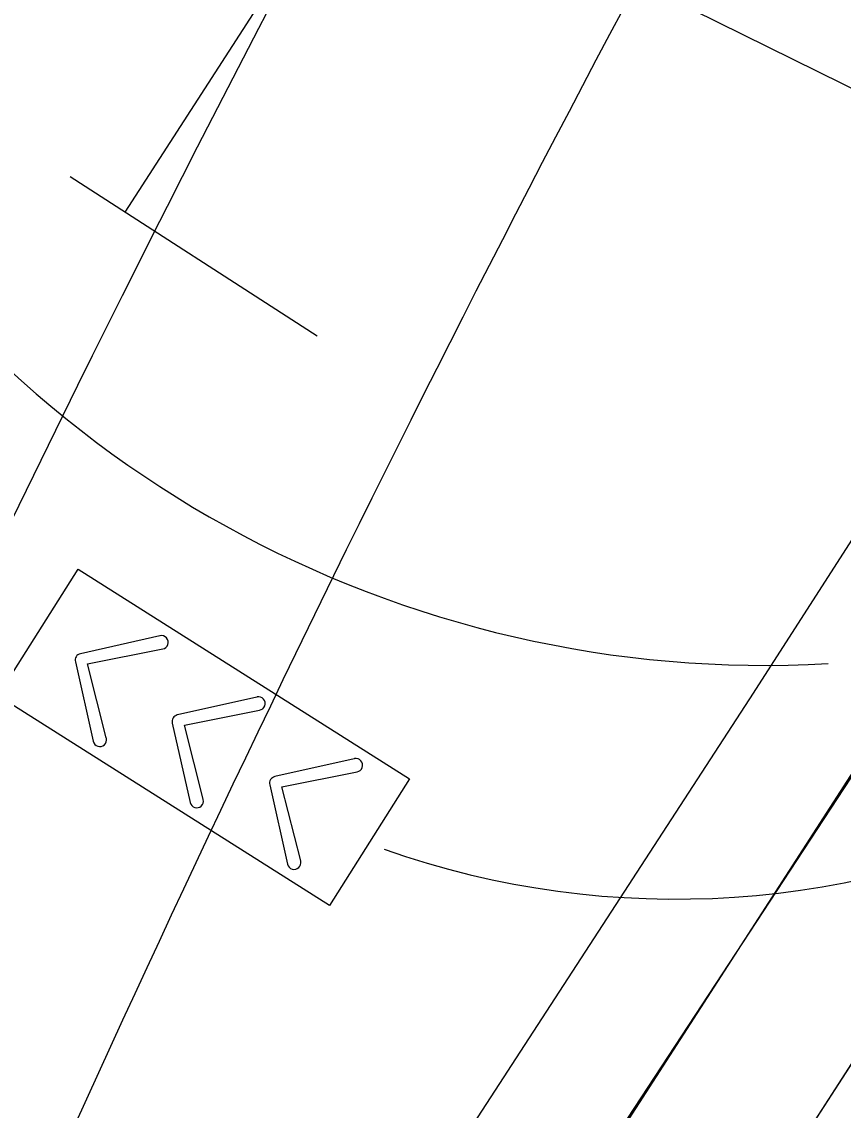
# Model space of a CAD drawing. Extents: x 14104283 to 14128447, y 8633203 to 8671666.
# Drawn here: x 14119143 to 14119205.8, y 8668973.1 to 8669056.4 of the extents above; entities that cross this region are included whole.
import ezdxf

# ---------------------------------------------------------------- set-up
doc = ezdxf.new("R2010")
doc.units = 0
for name, color, linetype in [('dsnNonPlotable', 7, 'Continuous'), ('dsnPaintExistingEdgeLineRightWhite', 7, 'Continuous'), ('dsnShadingPaved', 7, 'Continuous'), ('dsnStdLabel', 7, 'Continuous'), ('dsnStdLineWork', 7, 'Continuous'), ('dsnStgShadingPrevPav', 7, 'Continuous'), ('dsnStgShadingPropPav', 7, 'Continuous'), ('dsnTapeExistingChannelizingLaneYellow', 7, 'Continuous'), ('dsnTapeRemoveChannelizingYellow', 7, 'Continuous')]:
    doc.layers.add(name, color=color, linetype=linetype)

msp = doc.modelspace()

# ---------------------------------------------------------------- linework, layer by layer
at = {"layer": 'dsnNonPlotable'}
msp.add_lwpolyline([(14118092.03, 8667853.709), (14118786.76, 8669258.845), (14119692.142, 8668811.203), (14118997.412, 8667406.068)], close=True, dxfattribs=at)
at = {"layer": 'dsnPaintExistingEdgeLineRightWhite'}
msp.add_lwpolyline([(14119412.154, 8669317.073), (14119387.623, 8669279.002), (14119355.614, 8669229.262), (14119328.753, 8669187.712), (14119296.908, 8669137.951), (14119267.448, 8669092.088), (14119237.896, 8669046.842), (14119206.907, 8668999.349), (14119178.966, 8668956.718), (14119155.37, 8668919.986)], dxfattribs=at)
at = {"layer": 'dsnShadingPaved'}
for p, q in [((14119155.499, 8668919.903), (14119497.219, 8669449.294)), ((14119219.814, 8668997.412), (14119165.582, 8668913.395))]:
    msp.add_line(p, q, dxfattribs=at)
at = {"layer": 'dsnStdLabel'}
for p, q in [((14119150.892, 8669041.845), (14119324.438, 8669310.697)), ((14119165.589, 8669032.358), (14119146.691, 8669044.556))]:
    msp.add_line(p, q, dxfattribs=at)
msp.add_lwpolyline([(14119166.518, 8668988.799), (14119141.162, 8669004.833), (14119147.293, 8669014.528), (14119172.649, 8668998.493)], close=True, dxfattribs=at)
for centre, radius, start, end in [((14119199.838, 8669092.328), 85.163, 208.8456, 273.24846), ((14119192.991, 8669056.268), 66.988, 250.56694, 297.15297)]:
    msp.add_arc(centre, radius, start, end, dxfattribs=at)
at = {"layer": 'dsnStdLineWork'}
for p, q in [((14119147.082, 8669007.439), (14119148.451, 8669001.362)), ((14119154.495, 8669002.751), (14119155.863, 8668996.674)), ((14119161.952, 8668998.035), (14119163.32, 8668991.958))]:
    msp.add_line(p, q, dxfattribs=at)
for points in [[(14119153.567, 8669009.434), (14119153.546, 8669009.429), (14119147.473, 8669008.062), (14119147.466, 8669008.06)], [(14119149.456, 8669001.585), (14119149.449, 8669001.612), (14119148.018, 8669007.284), (14119153.762, 8669008.423)], [(14119160.979, 8669004.747), (14119160.958, 8669004.742), (14119154.885, 8669003.374), (14119154.879, 8669003.373)], [(14119156.868, 8668996.897), (14119156.861, 8668996.924), (14119155.43, 8669002.596), (14119161.174, 8669003.736)], [(14119168.436, 8669000.031), (14119168.415, 8669000.026), (14119162.343, 8668998.658), (14119162.336, 8668998.657)], [(14119164.325, 8668992.181), (14119164.318, 8668992.208), (14119162.887, 8668997.88), (14119168.631, 8668999.02)]]:
    msp.add_lwpolyline(points, dxfattribs=at)
for centre, start, end in [((14119153.669, 8669008.93), 280.33098, 101.49017), ((14119147.583, 8669007.559), 103.08134, 193.52961), ((14119161.082, 8669004.242), 280.33098, 101.49017), ((14119154.995, 8669002.871), 103.08134, 193.52961), ((14119148.953, 8669001.472), 192.41014, 12.5937), ((14119168.539, 8668999.526), 280.33098, 101.49017), ((14119162.452, 8668998.155), 103.08134, 193.52961), ((14119156.366, 8668996.785), 192.41014, 12.5937), ((14119163.823, 8668992.069), 192.41014, 12.5937)]:
    msp.add_arc(centre, 0.515, start, end, dxfattribs=at)
at = {"layer": 'dsnStgShadingPrevPav'}
msp.add_lwpolyline([(14119144.139, 8668920.298), (14119170.944, 8668961.906), (14119198.951, 8669005.045), (14119229.551, 8669052.673), (14119259.704, 8669099.165), (14119288.843, 8669144.529), (14119320.431, 8669193.086), (14119347.134, 8669234.701), (14119379.164, 8669285.012), (14119403.272, 8669322.206)], dxfattribs=at)
at = {"layer": 'dsnStgShadingPropPav'}
for radius, end in [(1512, 159.626707), (1488, 158.157867)]:
    msp.add_arc((14120503.024, 8668359.238), radius, 147.24256, end, dxfattribs=at)
at = {"layer": 'dsnTapeExistingChannelizingLaneYellow'}
msp.add_line((14119219.81, 8668997.415), (14119165.579, 8668913.397), dxfattribs=at)
at = {"layer": 'dsnTapeRemoveChannelizingYellow'}
msp.add_arc((14120823.304, 8667767.54), 2012, 143.15224, 151.245378, dxfattribs=at)

doc.saveas('drawing.dxf')
